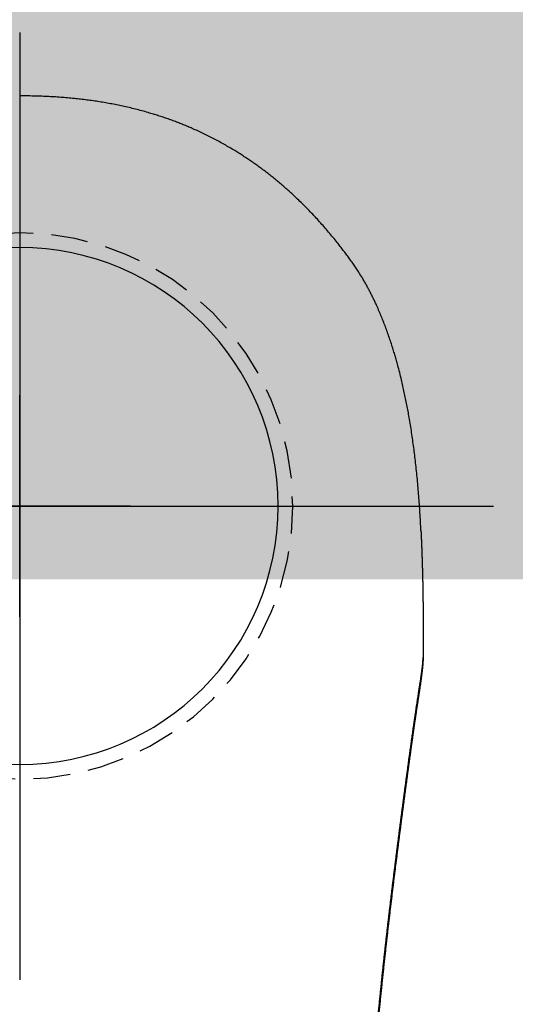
# Model space of a CAD drawing. Header units: millimetres. Extents: x 7483 to 13091, y 8111 to 13871.
# Tile 850 of 920: x 11574.88 to 11578.24, y 10658.83 to 10665.5. Entities that reach past the tile are written whole.
import ezdxf

# ---------------------------------------------------------------- set-up
doc = ezdxf.new("R2010")
doc.units = ezdxf.units.MM
doc.linetypes.add('DASHED', pattern=[19.05, 12.7, -6.35])
doc.linetypes.add('HIDDEN', pattern=[0.375, 0.25, -0.125])
doc.layers.add('daszed - 25x20', color=7, linetype='Continuous', lineweight=9, true_color=0xf7c6a0)
doc.layers.add('Wyposazenie Wew - Urzadzenia Sanitarne', color=6, linetype='Continuous')

# ---------------------------------------------------------------- blocks, each defined once
blk = doc.blocks.new('ORAS_ELECTRA')
blk.add_line((-2.7328, -1.0256), (-2.7328, -1.0252))
for points in [[(0, -0.75), (0, 0.75)], [(-0.75, 0), (0.75, 0)]]:
    blk.add_lwpolyline(points)
at = {"color": 9, "linetype": 'HIDDEN', "true_color": 0xb8b8b8}
blk.add_circle((0, 0), 1.85, dxfattribs=at)
for points, knots in [([(-2.7182, -0.1668), (-2.7172, -0.147), (-2.7152, -0.1063), (-2.7117, -0.0469), (-2.7078, 0.0115), (-2.7036, 0.0679), (-2.699, 0.1243), (-2.6939, 0.1806), (-2.6883, 0.2369), (-2.6824, 0.2915), (-2.6762, 0.3443), (-2.6697, 0.3955), (-2.6627, 0.4466), (-2.6553, 0.4977), (-2.6473, 0.5486), (-2.6392, 0.5968), (-2.6311, 0.6423), (-2.6231, 0.6849), (-2.6146, 0.7275), (-2.6057, 0.77), (-2.5963, 0.8124), (-2.5859, 0.8571), (-2.5743, 0.904), (-2.5628, 0.9477), (-2.5523, 0.9857), (-2.5429, 1.0183), (-2.5325, 1.053), (-2.5209, 1.0898), (-2.5081, 1.1286), (-2.4948, 1.1673), (-2.4808, 1.2057), (-2.4663, 1.244), (-2.4512, 1.2817), (-2.4356, 1.3189), (-2.4213, 1.3513), (-2.4083, 1.3796), (-2.3969, 1.4036), (-2.3851, 1.4276), (-2.3729, 1.4516), (-2.3603, 1.4755), (-2.3474, 1.4993), (-2.334, 1.5228), (-2.3203, 1.5462), (-2.3052, 1.571), (-2.2886, 1.5972), (-2.2703, 1.6248), (-2.2513, 1.652), (-2.2319, 1.6788), (-2.2121, 1.7055), (-2.1921, 1.732), (-2.1719, 1.7583), (-2.1487, 1.7879), (-2.1224, 1.8204), (-2.0928, 1.8559), (-2.0627, 1.891), (-2.032, 1.9257), (-2.0008, 1.9598), (-1.9695, 1.993), (-1.9381, 2.0251), (-1.9068, 2.0562), (-1.875, 2.0868), (-1.8449, 2.1148), (-1.8168, 2.1402), (-1.7907, 2.1632), (-1.7642, 2.1858), (-1.7375, 2.2081), (-1.7104, 2.2301), (-1.6829, 2.2517), (-1.6552, 2.2729), (-1.6274, 2.2936), (-1.5994, 2.3137), (-1.5714, 2.3334), (-1.5432, 2.3526), (-1.5146, 2.3715), (-1.4857, 2.39), (-1.4549, 2.4091), (-1.4219, 2.4289), (-1.3868, 2.4491), (-1.3514, 2.4687), (-1.3156, 2.4877), (-1.2794, 2.5062), (-1.2429, 2.524), (-1.206, 2.5412), (-1.1713, 2.5568), (-1.1388, 2.5707), (-1.1085, 2.5832), (-1.078, 2.5953), (-1.0466, 2.6073), (-1.0143, 2.6191), (-0.981, 2.6307), (-0.9476, 2.6418), (-0.914, 2.6524), (-0.8774, 2.6635), (-0.8377, 2.6747), (-0.7949, 2.6861), (-0.752, 2.6968), (-0.7093, 2.7066), (-0.667, 2.7156), (-0.625, 2.7239), (-0.5829, 2.7315), (-0.5406, 2.7385), (-0.4982, 2.7449), (-0.4556, 2.7507), (-0.413, 2.756), (-0.3692, 2.7607), (-0.3242, 2.765), (-0.2781, 2.7687), (-0.2319, 2.7718), (-0.1856, 2.7743), (-0.1393, 2.7762), (-0.0929, 2.7775), (-0.0464, 2.7784), (-0.0155, 2.7785), (0, 2.7785)], [0, 0, 0, 0, 0.013173, 0.026968, 0.039452, 0.051937, 0.064422, 0.076914, 0.089407, 0.101899, 0.113285, 0.124672, 0.136058, 0.147455, 0.158851, 0.170247, 0.179829, 0.189411, 0.198992, 0.208583, 0.218175, 0.227766, 0.23898, 0.250194, 0.257677, 0.26516, 0.272643, 0.281669, 0.290696, 0.299723, 0.308767, 0.317812, 0.326856, 0.335668, 0.34448, 0.350363, 0.356246, 0.362128, 0.368095, 0.374062, 0.380028, 0.386007, 0.391986, 0.397965, 0.405267, 0.412569, 0.419883, 0.427198, 0.434531, 0.441864, 0.4492, 0.456536, 0.466738, 0.476941, 0.487144, 0.497369, 0.507594, 0.517819, 0.527563, 0.537306, 0.54706, 0.556814, 0.564498, 0.572181, 0.57987, 0.587559, 0.595265, 0.602971, 0.610683, 0.618395, 0.625946, 0.633498, 0.64105, 0.648615, 0.656181, 0.663746, 0.672684, 0.681623, 0.690563, 0.699501, 0.708481, 0.717462, 0.726443, 0.735423, 0.742659, 0.749896, 0.757138, 0.764379, 0.772158, 0.779938, 0.787719, 0.795499, 0.803277, 0.813049, 0.822822, 0.832595, 0.842367, 0.851817, 0.861268, 0.870718, 0.880168, 0.889651, 0.899134, 0.908618, 0.918101, 0.928321, 0.938541, 0.948768, 0.958996, 0.969244, 0.979492, 0.989746, 1, 1, 1, 1]), ([(-2.7182, -0.1668), (-2.7182, -0.1669), (-2.7183, -0.1674), (-2.7183, -0.1684), (-2.7184, -0.1699), (-2.7185, -0.1716), (-2.7185, -0.1734), (-2.7186, -0.1751), (-2.7187, -0.1766), (-2.7188, -0.178), (-2.7188, -0.1794), (-2.7189, -0.1809), (-2.719, -0.1822), (-2.719, -0.1835), (-2.7191, -0.1849), (-2.7192, -0.1864), (-2.7192, -0.1881), (-2.7193, -0.1901), (-2.7194, -0.192), (-2.7195, -0.1939), (-2.7196, -0.1957), (-2.7197, -0.1974), (-2.7197, -0.1989), (-2.7198, -0.2003), (-2.7199, -0.2018), (-2.7199, -0.2033), (-2.72, -0.2052), (-2.7201, -0.2073), (-2.7202, -0.2095), (-2.7203, -0.2117), (-2.7204, -0.2137), (-2.7205, -0.2155), (-2.7205, -0.217), (-2.7206, -0.2184), (-2.7206, -0.2196), (-2.7207, -0.221), (-2.7208, -0.2225), (-2.7208, -0.2242), (-2.7209, -0.2262), (-2.721, -0.2284), (-2.7211, -0.2307), (-2.7212, -0.2329), (-2.7213, -0.2347), (-2.7213, -0.2361), (-2.7214, -0.2373), (-2.7214, -0.2384), (-2.7215, -0.2395), (-2.7215, -0.2406), (-2.7216, -0.2418), (-2.7216, -0.243), (-2.7217, -0.2444), (-2.7218, -0.2459), (-2.7218, -0.2476), (-2.7219, -0.2495), (-2.722, -0.2514), (-2.722, -0.2532), (-2.7221, -0.2548), (-2.7222, -0.2561), (-2.7222, -0.2574), (-2.7223, -0.2587), (-2.7223, -0.26), (-2.7224, -0.2616), (-2.7225, -0.2633), (-2.7225, -0.2653), (-2.7226, -0.2674), (-2.7227, -0.2695), (-2.7228, -0.2714), (-2.7228, -0.2731), (-2.7229, -0.2747), (-2.723, -0.2761), (-2.723, -0.2774), (-2.7231, -0.2788), (-2.7231, -0.2804), (-2.7232, -0.2821), (-2.7233, -0.2841), (-2.7233, -0.2863), (-2.7234, -0.2886), (-2.7235, -0.2908), (-2.7236, -0.2929), (-2.7237, -0.2947), (-2.7237, -0.2962), (-2.7238, -0.2976), (-2.7238, -0.299), (-2.7239, -0.3004), (-2.7239, -0.3018), (-2.724, -0.3035), (-2.724, -0.3053), (-2.7241, -0.3072), (-2.7242, -0.3091), (-2.7242, -0.311), (-2.7243, -0.3127), (-2.7244, -0.3142), (-2.7244, -0.3155), (-2.7245, -0.3167), (-2.7245, -0.3179), (-2.7245, -0.3192), (-2.7246, -0.3205), (-2.7246, -0.3219), (-2.7247, -0.3236), (-2.7248, -0.3256), (-2.7248, -0.3277), (-2.7249, -0.3299), (-2.725, -0.3321), (-2.7251, -0.3341), (-2.7251, -0.3359), (-2.7252, -0.3375), (-2.7252, -0.339), (-2.7253, -0.3405), (-2.7253, -0.3422), (-2.7254, -0.3439), (-2.7254, -0.3459), (-2.7255, -0.3481), (-2.7256, -0.3505), (-2.7257, -0.3529), (-2.7257, -0.355), (-2.7258, -0.3567), (-2.7258, -0.358), (-2.7259, -0.3593), (-2.7259, -0.3605), (-2.726, -0.3617), (-2.726, -0.363), (-2.7261, -0.3645), (-2.7261, -0.3662), (-2.7262, -0.3681), (-2.7262, -0.3702), (-2.7263, -0.3723), (-2.7264, -0.3744), (-2.7264, -0.3763), (-2.7265, -0.3782), (-2.7265, -0.3798), (-2.7266, -0.3812), (-2.7266, -0.3825), (-2.7266, -0.3838), (-2.7267, -0.385), (-2.7267, -0.3864), (-2.7268, -0.3878), (-2.7268, -0.3894), (-2.7269, -0.3912), (-2.7269, -0.3932), (-2.727, -0.3954), (-2.7271, -0.3976), (-2.7271, -0.3998), (-2.7272, -0.4018), (-2.7272, -0.4036), (-2.7273, -0.4055), (-2.7273, -0.4075), (-2.7274, -0.4097), (-2.7275, -0.4119), (-2.7275, -0.414), (-2.7276, -0.416), (-2.7276, -0.418), (-2.7277, -0.42), (-2.7277, -0.4217), (-2.7278, -0.4231), (-2.7278, -0.4243), (-2.7278, -0.4254), (-2.7279, -0.4265), (-2.7279, -0.4277), (-2.7279, -0.4289), (-2.728, -0.4302), (-2.728, -0.4316), (-2.728, -0.4331), (-2.7281, -0.435), (-2.7282, -0.437), (-2.7282, -0.4392), (-2.7283, -0.4414), (-2.7283, -0.4435), (-2.7284, -0.4454), (-2.7284, -0.447), (-2.7284, -0.4484), (-2.7285, -0.4495), (-2.7285, -0.4505), (-2.7285, -0.4514), (-2.7285, -0.4524), (-2.7286, -0.4533), (-2.7286, -0.4543), (-2.7286, -0.4554), (-2.7287, -0.4567), (-2.7287, -0.4584), (-2.7287, -0.4605), (-2.7288, -0.4627), (-2.7289, -0.4651), (-2.7289, -0.4672), (-2.729, -0.4692), (-2.729, -0.4711), (-2.729, -0.4728), (-2.7291, -0.4743), (-2.7291, -0.4758), (-2.7291, -0.4772), (-2.7292, -0.4788), (-2.7292, -0.4805), (-2.7293, -0.4824), (-2.7293, -0.4846), (-2.7294, -0.4869), (-2.7294, -0.4893), (-2.7295, -0.4916), (-2.7295, -0.4938), (-2.7296, -0.4959), (-2.7296, -0.4978), (-2.7297, -0.4996), (-2.7297, -0.5012), (-2.7297, -0.5027), (-2.7298, -0.5043), (-2.7298, -0.5061), (-2.7298, -0.508), (-2.7299, -0.5101), (-2.7299, -0.5122), (-2.73, -0.5144), (-2.73, -0.5167), (-2.7301, -0.5189), (-2.7301, -0.5212), (-2.7302, -0.5233), (-2.7302, -0.5253), (-2.7302, -0.5274), (-2.7303, -0.5294), (-2.7303, -0.5314), (-2.7304, -0.5334), (-2.7304, -0.5357), (-2.7304, -0.5381), (-2.7305, -0.5404), (-2.7305, -0.5427), (-2.7306, -0.5449), (-2.7306, -0.547), (-2.7306, -0.549), (-2.7307, -0.5509), (-2.7307, -0.5529), (-2.7308, -0.5549), (-2.7308, -0.557), (-2.7308, -0.5594), (-2.7309, -0.5622), (-2.7309, -0.565), (-2.731, -0.5677), (-2.731, -0.5702), (-2.7311, -0.5724), (-2.7311, -0.5743), (-2.7311, -0.576), (-2.7312, -0.5776), (-2.7312, -0.5792), (-2.7312, -0.5806), (-2.7312, -0.5818), (-2.7312, -0.583), (-2.7313, -0.5843), (-2.7313, -0.5859), (-2.7313, -0.5877), (-2.7313, -0.5896), (-2.7314, -0.5918), (-2.7314, -0.594), (-2.7315, -0.5963), (-2.7315, -0.5984), (-2.7315, -0.6001), (-2.7315, -0.6017), (-2.7316, -0.6031), (-2.7316, -0.6045), (-2.7316, -0.6059), (-2.7316, -0.6073), (-2.7316, -0.6088), (-2.7317, -0.6106), (-2.7317, -0.6128), (-2.7317, -0.6152), (-2.7318, -0.6178), (-2.7318, -0.6203), (-2.7318, -0.6226), (-2.7319, -0.6245), (-2.7319, -0.6261), (-2.7319, -0.6275), (-2.7319, -0.6287), (-2.7319, -0.63), (-2.732, -0.6315), (-2.732, -0.6332), (-2.732, -0.6349), (-2.732, -0.6367), (-2.732, -0.6386), (-2.7321, -0.6407), (-2.7321, -0.643), (-2.7321, -0.6455), (-2.7322, -0.648), (-2.7322, -0.6505), (-2.7322, -0.653), (-2.7323, -0.6554), (-2.7323, -0.6577), (-2.7323, -0.6597), (-2.7323, -0.6617), (-2.7323, -0.6633), (-2.7324, -0.6647), (-2.7324, -0.666), (-2.7324, -0.6674), (-2.7324, -0.6692), (-2.7324, -0.6712), (-2.7325, -0.6735), (-2.7325, -0.6759), (-2.7325, -0.6783), (-2.7325, -0.6806), (-2.7326, -0.6828), (-2.7326, -0.6846), (-2.7326, -0.6862), (-2.7326, -0.6875), (-2.7326, -0.6888), (-2.7326, -0.69), (-2.7326, -0.6914), (-2.7327, -0.693), (-2.7327, -0.6949), (-2.7327, -0.6969), (-2.7327, -0.6992), (-2.7327, -0.7018), (-2.7328, -0.7045), (-2.7328, -0.7074), (-2.7328, -0.7102), (-2.7328, -0.7129), (-2.7328, -0.7153), (-2.7329, -0.7175), (-2.7329, -0.7195), (-2.7329, -0.7213), (-2.7329, -0.723), (-2.7329, -0.7248), (-2.7329, -0.7266), (-2.7329, -0.7286), (-2.733, -0.7309), (-2.733, -0.7335), (-2.733, -0.7364), (-2.733, -0.7393), (-2.733, -0.7422), (-2.7331, -0.745), (-2.7331, -0.7475), (-2.7331, -0.7497), (-2.7331, -0.7517), (-2.7331, -0.7536), (-2.7331, -0.7554), (-2.7331, -0.7571), (-2.7331, -0.7588), (-2.7332, -0.7604), (-2.7332, -0.7621), (-2.7332, -0.7641), (-2.7332, -0.7662), (-2.7332, -0.7687), (-2.7332, -0.7715), (-2.7332, -0.7745), (-2.7332, -0.7773), (-2.7333, -0.7799), (-2.7333, -0.7822), (-2.7333, -0.7844), (-2.7333, -0.7862), (-2.7333, -0.7879), (-2.7333, -0.7895), (-2.7333, -0.7911), (-2.7333, -0.7927), (-2.7333, -0.7944), (-2.7333, -0.7964), (-2.7333, -0.7986), (-2.7333, -0.8013), (-2.7333, -0.8043), (-2.7334, -0.8076), (-2.7334, -0.8108), (-2.7334, -0.8138), (-2.7334, -0.8164), (-2.7334, -0.8187), (-2.7334, -0.8207), (-2.7334, -0.8226), (-2.7334, -0.8244), (-2.7334, -0.8262), (-2.7334, -0.8281), (-2.7334, -0.8302), (-2.7334, -0.8325), (-2.7334, -0.8351), (-2.7334, -0.8379), (-2.7334, -0.8409), (-2.7334, -0.8439), (-2.7334, -0.8468), (-2.7334, -0.8496), (-2.7334, -0.8521), (-2.7334, -0.8546), (-2.7334, -0.8572), (-2.7334, -0.8598), (-2.7334, -0.8625), (-2.7334, -0.8653), (-2.7334, -0.8684), (-2.7334, -0.8717), (-2.7334, -0.8753), (-2.7334, -0.879), (-2.7334, -0.8825), (-2.7334, -0.8858), (-2.7334, -0.8888), (-2.7334, -0.8916), (-2.7334, -0.8942), (-2.7334, -0.8966), (-2.7334, -0.8988), (-2.7334, -0.901), (-2.7334, -0.9031), (-2.7334, -0.9053), (-2.7334, -0.9078), (-2.7334, -0.9106), (-2.7334, -0.9137), (-2.7334, -0.9169), (-2.7333, -0.9203), (-2.7333, -0.9238), (-2.7333, -0.9268), (-2.7333, -0.9295), (-2.7333, -0.9315), (-2.7333, -0.9334), (-2.7333, -0.935), (-2.7333, -0.9368), (-2.7333, -0.9387), (-2.7333, -0.9407), (-2.7333, -0.9428), (-2.7333, -0.945), (-2.7333, -0.9474), (-2.7332, -0.9501), (-2.7332, -0.9539), (-2.7332, -0.9588), (-2.7332, -0.9645), (-2.7331, -0.9697), (-2.7331, -0.9742), (-2.7331, -0.9779), (-2.7331, -0.9814), (-2.7331, -0.9844), (-2.733, -0.9871), (-2.733, -0.9896), (-2.733, -0.9924), (-2.733, -0.9957), (-2.733, -0.9995), (-2.7329, -1.0038), (-2.7329, -1.0082), (-2.7329, -1.0122), (-2.7328, -1.0159), (-2.7328, -1.0193), (-2.7328, -1.0224), (-2.7328, -1.0243), (-2.7328, -1.0252)], [0, 0, 0, 0, 0.000152, 0.001738, 0.003576, 0.005666, 0.007918, 0.00995, 0.011718, 0.013224, 0.015073, 0.016792, 0.018381, 0.019883, 0.021398, 0.023208, 0.025315, 0.027713, 0.030083, 0.032236, 0.034497, 0.036532, 0.038367, 0.040001, 0.041569, 0.043442, 0.045661, 0.048226, 0.05092, 0.053547, 0.056073, 0.058129, 0.059941, 0.061508, 0.062923, 0.064514, 0.066308, 0.068307, 0.070736, 0.073389, 0.076249, 0.078895, 0.081142, 0.082711, 0.084022, 0.085305, 0.086622, 0.087973, 0.089358, 0.090788, 0.092416, 0.094242, 0.096266, 0.098439, 0.100952, 0.103103, 0.104892, 0.106433, 0.107972, 0.109489, 0.111017, 0.112811, 0.115009, 0.117311, 0.119904, 0.122388, 0.124644, 0.126679, 0.128538, 0.130228, 0.13175, 0.133343, 0.135164, 0.137275, 0.139677, 0.1423, 0.144999, 0.147776, 0.150272, 0.152407, 0.154212, 0.155774, 0.157369, 0.159006, 0.160692, 0.162616, 0.164861, 0.167089, 0.169508, 0.171747, 0.17374, 0.175484, 0.176999, 0.178446, 0.179868, 0.181329, 0.182788, 0.184495, 0.186511, 0.188837, 0.191423, 0.194109, 0.196725, 0.199178, 0.201343, 0.20322, 0.204818, 0.206658, 0.20859, 0.210615, 0.212878, 0.215501, 0.218487, 0.221519, 0.224132, 0.225888, 0.227404, 0.228872, 0.230338, 0.231826, 0.233338, 0.235075, 0.23708, 0.239351, 0.241808, 0.244292, 0.246771, 0.249173, 0.25136, 0.253272, 0.25491, 0.256375, 0.257859, 0.259367, 0.2609, 0.262551, 0.264461, 0.266631, 0.269061, 0.271515, 0.274401, 0.276915, 0.279135, 0.281384, 0.283507, 0.285739, 0.288394, 0.291471, 0.293613, 0.295927, 0.298407, 0.300749, 0.302771, 0.304473, 0.305854, 0.306991, 0.308408, 0.309834, 0.311271, 0.312717, 0.314335, 0.316156, 0.318315, 0.320809, 0.323423, 0.325999, 0.328474, 0.330699, 0.332623, 0.334245, 0.335452, 0.336602, 0.337749, 0.338892, 0.340032, 0.341168, 0.342344, 0.343812, 0.345852, 0.34831, 0.351141, 0.353866, 0.35647, 0.358824, 0.360953, 0.362985, 0.36476, 0.36644, 0.368164, 0.369931, 0.371892, 0.374145, 0.37672, 0.379603, 0.382414, 0.384977, 0.387677, 0.390132, 0.392429, 0.394572, 0.396302, 0.398103, 0.399976, 0.401971, 0.404214, 0.406663, 0.409347, 0.411955, 0.414337, 0.417242, 0.419852, 0.422308, 0.424631, 0.427032, 0.429568, 0.431702, 0.434105, 0.436783, 0.439698, 0.442463, 0.444979, 0.447674, 0.450156, 0.452488, 0.454694, 0.456947, 0.459238, 0.461684, 0.464524, 0.467778, 0.471245, 0.474425, 0.477309, 0.479887, 0.482153, 0.484091, 0.485962, 0.487835, 0.489709, 0.490801, 0.492111, 0.493684, 0.495522, 0.497624, 0.499948, 0.502219, 0.505177, 0.507911, 0.510295, 0.512314, 0.514088, 0.515695, 0.517301, 0.518908, 0.520514, 0.522268, 0.52435, 0.526855, 0.529767, 0.532845, 0.536016, 0.53857, 0.540789, 0.542671, 0.544217, 0.545506, 0.54678, 0.548781, 0.550785, 0.552842, 0.554821, 0.55703, 0.559468, 0.562132, 0.565022, 0.568099, 0.57101, 0.573675, 0.576681, 0.579354, 0.581706, 0.583881, 0.586064, 0.587479, 0.588898, 0.590496, 0.592482, 0.594855, 0.597562, 0.600409, 0.603231, 0.606004, 0.608531, 0.610685, 0.612468, 0.613931, 0.615355, 0.616779, 0.618203, 0.620197, 0.622313, 0.624701, 0.627364, 0.630321, 0.633519, 0.63696, 0.640262, 0.64334, 0.646223, 0.648774, 0.650988, 0.653006, 0.655025, 0.657009, 0.659013, 0.66131, 0.663994, 0.667097, 0.670392, 0.673855, 0.677326, 0.680484, 0.683321, 0.685883, 0.688201, 0.690295, 0.692341, 0.694388, 0.696436, 0.698119, 0.700073, 0.702308, 0.704817, 0.707451, 0.710901, 0.714438, 0.717759, 0.72074, 0.723401, 0.725836, 0.728058, 0.72988, 0.731699, 0.733519, 0.73534, 0.73725, 0.739483, 0.742053, 0.74491, 0.748646, 0.752514, 0.75627, 0.759686, 0.762766, 0.765285, 0.767546, 0.76965, 0.771754, 0.773859, 0.775944, 0.778284, 0.780953, 0.783932, 0.787179, 0.790621, 0.794136, 0.797494, 0.800688, 0.803605, 0.80617, 0.80928, 0.812308, 0.815316, 0.818495, 0.822006, 0.825794, 0.829925, 0.834183, 0.83844, 0.842028, 0.845441, 0.848651, 0.85162, 0.854326, 0.856865, 0.859258, 0.861652, 0.864136, 0.866968, 0.870163, 0.873647, 0.877387, 0.881303, 0.885215, 0.889085, 0.891812, 0.89417, 0.896169, 0.898033, 0.899843, 0.902176, 0.904456, 0.906824, 0.909292, 0.911918, 0.914947, 0.91839, 0.924927, 0.931475, 0.938007, 0.942595, 0.946774, 0.950576, 0.954148, 0.956956, 0.95978, 0.96287, 0.966308, 0.970981, 0.975853, 0.980762, 0.98567, 0.989526, 0.993381, 0.996961, 1, 1, 1, 1]), ([(-2.3674, -4.175), (-2.3684, -4.1615), (-2.3703, -4.1346), (-2.3734, -4.0945), (-2.3764, -4.0546), (-2.3795, -4.0149), (-2.3826, -3.9755), (-2.3857, -3.9364), (-2.3889, -3.8974), (-2.3921, -3.8588), (-2.3953, -3.8204), (-2.3985, -3.7822), (-2.4018, -3.7443), (-2.4051, -3.7067), (-2.4084, -3.6694), (-2.4118, -3.6324), (-2.4152, -3.5952), (-2.4186, -3.5579), (-2.4221, -3.5205), (-2.4257, -3.4835), (-2.4292, -3.4467), (-2.4328, -3.4095), (-2.4365, -3.3718), (-2.4404, -3.3337), (-2.4442, -3.2959), (-2.448, -3.2586), (-2.4519, -3.2216), (-2.4557, -3.185), (-2.4596, -3.1488), (-2.4634, -3.1129), (-2.4672, -3.0775), (-2.4711, -3.0423), (-2.4749, -3.0074), (-2.4788, -2.9727), (-2.4827, -2.9385), (-2.4865, -2.9047), (-2.4903, -2.8713), (-2.4941, -2.8384), (-2.4979, -2.8059), (-2.5017, -2.7739), (-2.5054, -2.7422), (-2.5091, -2.7109), (-2.5129, -2.6799), (-2.5166, -2.6492), (-2.5202, -2.619), (-2.5239, -2.5891), (-2.5276, -2.5583), (-2.5315, -2.5267), (-2.5356, -2.4942), (-2.5396, -2.4623), (-2.5435, -2.4309), (-2.5474, -2.4001), (-2.5512, -2.3698), (-2.555, -2.3401), (-2.5587, -2.3108), (-2.5624, -2.282), (-2.5661, -2.2536), (-2.5696, -2.2257), (-2.5732, -2.1981), (-2.5768, -2.1708), (-2.5803, -2.1438), (-2.5837, -2.1172), (-2.5871, -2.0912), (-2.5905, -2.0657), (-2.5938, -2.0407), (-2.597, -2.0162), (-2.6002, -1.9921), (-2.6033, -1.9685), (-2.6067, -1.9434), (-2.6102, -1.9168), (-2.6139, -1.889), (-2.6175, -1.8619), (-2.6209, -1.8365), (-2.6241, -1.8127), (-2.6271, -1.7904), (-2.6301, -1.7687), (-2.633, -1.7473), (-2.6358, -1.7265), (-2.6389, -1.7044), (-2.6421, -1.6812), (-2.6454, -1.657), (-2.6487, -1.6334), (-2.6518, -1.6106), (-2.6549, -1.5884), (-2.658, -1.5668), (-2.6609, -1.5458), (-2.6638, -1.5254), (-2.6667, -1.5056), (-2.6693, -1.4873), (-2.6718, -1.4702), (-2.6741, -1.4544), (-2.6764, -1.439), (-2.6786, -1.424), (-2.6808, -1.4094), (-2.6829, -1.3951), (-2.685, -1.3813), (-2.687, -1.3678), (-2.6893, -1.3524), (-2.6919, -1.3355), (-2.6947, -1.3171), (-2.6974, -1.2995), (-2.7, -1.2826), (-2.7025, -1.2663), (-2.705, -1.2507), (-2.7073, -1.2358), (-2.7095, -1.2214), (-2.7116, -1.2076), (-2.7136, -1.1944), (-2.7155, -1.1818), (-2.7174, -1.1696), (-2.7191, -1.158), (-2.7207, -1.1467), (-2.7223, -1.1358), (-2.7237, -1.1252), (-2.7251, -1.1151), (-2.7263, -1.1055), (-2.7274, -1.0962), (-2.7285, -1.0873), (-2.7294, -1.0788), (-2.7302, -1.0705), (-2.731, -1.0623), (-2.7316, -1.0542), (-2.7322, -1.0452), (-2.7326, -1.0356), (-2.7327, -1.0289), (-2.7328, -1.0256)], [0, 0, 0, 0, 0.005042, 0.010085, 0.015128, 0.020171, 0.025213, 0.030256, 0.035299, 0.040342, 0.045385, 0.050427, 0.055469, 0.060512, 0.065555, 0.070598, 0.075641, 0.080861, 0.086082, 0.091303, 0.096524, 0.101745, 0.107324, 0.112903, 0.118483, 0.124063, 0.129642, 0.135243, 0.140845, 0.146447, 0.152049, 0.15765, 0.163343, 0.169037, 0.174731, 0.180424, 0.186117, 0.19181, 0.197503, 0.203197, 0.20889, 0.214583, 0.220354, 0.226126, 0.231897, 0.237669, 0.24344, 0.250034, 0.256627, 0.263221, 0.269814, 0.276407, 0.283, 0.289593, 0.296186, 0.302832, 0.309478, 0.316124, 0.322769, 0.32959, 0.336411, 0.343232, 0.350054, 0.356874, 0.363694, 0.370515, 0.377336, 0.384156, 0.390977, 0.399572, 0.408167, 0.416763, 0.425358, 0.432951, 0.440545, 0.448138, 0.455736, 0.463333, 0.470931, 0.480459, 0.489988, 0.499517, 0.509046, 0.518575, 0.528119, 0.537663, 0.547208, 0.556752, 0.566296, 0.57459, 0.582884, 0.591178, 0.599474, 0.60777, 0.616066, 0.624348, 0.63263, 0.640912, 0.653338, 0.665764, 0.678196, 0.690629, 0.703064, 0.715499, 0.727922, 0.740344, 0.752769, 0.765193, 0.777621, 0.79005, 0.802479, 0.814908, 0.827734, 0.84056, 0.853387, 0.866213, 0.879042, 0.891871, 0.904701, 0.917531, 0.931434, 0.945337, 0.95924, 0.980096, 1, 1, 1, 1]), ([(-2.7328, -1.0258), (-2.7328, -1.0261), (-2.7328, -1.0297), (-2.7326, -1.0368), (-2.7322, -1.0473), (-2.7317, -1.0582), (-2.731, -1.0693), (-2.7302, -1.0799), (-2.7293, -1.0899), (-2.7284, -1.0992), (-2.7274, -1.1084), (-2.7264, -1.1174), (-2.7254, -1.1265), (-2.7243, -1.1354), (-2.7231, -1.1445), (-2.722, -1.1532), (-2.7208, -1.1619), (-2.7197, -1.1704), (-2.7185, -1.1788), (-2.7173, -1.1872), (-2.7161, -1.1955), (-2.7149, -1.2038), (-2.7137, -1.2122), (-2.7124, -1.2205), (-2.7112, -1.2289), (-2.7099, -1.2372), (-2.7087, -1.2456), (-2.7074, -1.2541), (-2.7061, -1.2626), (-2.7048, -1.2711), (-2.7035, -1.2797), (-2.7022, -1.2883), (-2.7009, -1.297), (-2.6995, -1.3058), (-2.6982, -1.3147), (-2.6968, -1.3236), (-2.6955, -1.3327), (-2.6941, -1.3418), (-2.6927, -1.351), (-2.6913, -1.3602), (-2.6899, -1.3695), (-2.6885, -1.3789), (-2.687, -1.3884), (-2.6856, -1.3979), (-2.6842, -1.4075), (-2.6827, -1.4173), (-2.6813, -1.4271), (-2.6798, -1.4369), (-2.6783, -1.4469), (-2.6768, -1.457), (-2.6754, -1.4672), (-2.6739, -1.4774), (-2.6723, -1.4878), (-2.6708, -1.4983), (-2.6693, -1.5088), (-2.6678, -1.5193), (-2.6663, -1.5299), (-2.6648, -1.5405), (-2.6632, -1.5513), (-2.6617, -1.5621), (-2.6601, -1.5731), (-2.6586, -1.5841), (-2.657, -1.5952), (-2.6555, -1.6064), (-2.6539, -1.6177), (-2.6523, -1.6291), (-2.6507, -1.6406), (-2.6491, -1.6522), (-2.6475, -1.6639), (-2.6458, -1.6756), (-2.6442, -1.6875), (-2.6425, -1.6995), (-2.6409, -1.7116), (-2.6392, -1.7238), (-2.6375, -1.7361), (-2.6359, -1.7484), (-2.6342, -1.7608), (-2.6325, -1.7734), (-2.6308, -1.7859), (-2.6291, -1.7986), (-2.6273, -1.8114), (-2.6256, -1.8243), (-2.6239, -1.8372), (-2.6221, -1.8503), (-2.6203, -1.8634), (-2.6186, -1.8765), (-2.6168, -1.8898), (-2.615, -1.9031), (-2.6132, -1.9165), (-2.6115, -1.93), (-2.6097, -1.9436), (-2.6078, -1.9572), (-2.606, -1.971), (-2.6042, -1.9848), (-2.6024, -1.9987), (-2.6005, -2.0127), (-2.5987, -2.0267), (-2.5968, -2.0408), (-2.5949, -2.055), (-2.593, -2.0695), (-2.5911, -2.084), (-2.5892, -2.0986), (-2.5873, -2.1133), (-2.5854, -2.128), (-2.5835, -2.1427), (-2.5815, -2.1576), (-2.5796, -2.1725), (-2.5777, -2.1875), (-2.5757, -2.2025), (-2.5738, -2.2176), (-2.5718, -2.2328), (-2.5698, -2.2481), (-2.5679, -2.2635), (-2.5659, -2.2789), (-2.5639, -2.2944), (-2.5619, -2.31), (-2.5599, -2.3256), (-2.5579, -2.3414), (-2.5559, -2.3572), (-2.5539, -2.3731), (-2.5519, -2.3891), (-2.5498, -2.4052), (-2.5478, -2.4214), (-2.5458, -2.4377), (-2.5437, -2.4541), (-2.5416, -2.4706), (-2.5396, -2.487), (-2.5375, -2.5036), (-2.5355, -2.5202), (-2.5334, -2.5369), (-2.5313, -2.5537), (-2.5293, -2.5705), (-2.5272, -2.5874), (-2.5251, -2.6044), (-2.5231, -2.6214), (-2.521, -2.6386), (-2.5189, -2.6558), (-2.5168, -2.6731), (-2.5147, -2.6905), (-2.5127, -2.7079), (-2.5106, -2.7254), (-2.5085, -2.743), (-2.5064, -2.7607), (-2.5043, -2.7784), (-2.5022, -2.7963), (-2.5001, -2.8142), (-2.498, -2.8322), (-2.4959, -2.8502), (-2.4938, -2.8684), (-2.4917, -2.8866), (-2.4896, -2.9049), (-2.4876, -2.9233), (-2.4855, -2.9417), (-2.4834, -2.9603), (-2.4813, -2.9789), (-2.4792, -2.9976), (-2.4771, -3.0164), (-2.475, -3.0352), (-2.4729, -3.0542), (-2.4709, -3.0733), (-2.4688, -3.0924), (-2.4667, -3.1116), (-2.4646, -3.1309), (-2.4625, -3.1502), (-2.4605, -3.1697), (-2.4584, -3.1892), (-2.4564, -3.2088), (-2.4543, -3.2285), (-2.4522, -3.2482), (-2.4502, -3.2681), (-2.4482, -3.288), (-2.4461, -3.308), (-2.4441, -3.3281), (-2.442, -3.3483), (-2.44, -3.3686), (-2.438, -3.3889), (-2.436, -3.4094), (-2.434, -3.4299), (-2.432, -3.4505), (-2.43, -3.4713), (-2.428, -3.4921), (-2.426, -3.513), (-2.424, -3.534), (-2.422, -3.555), (-2.4201, -3.5762), (-2.4181, -3.5975), (-2.4161, -3.6189), (-2.4142, -3.6403), (-2.4122, -3.6619), (-2.4103, -3.6835), (-2.4084, -3.7052), (-2.4065, -3.727), (-2.4045, -3.7489), (-2.4026, -3.771), (-2.4007, -3.7931), (-2.3988, -3.8154), (-2.3969, -3.8377), (-2.3951, -3.8601), (-2.3932, -3.8826), (-2.3914, -3.9051), (-2.3895, -3.9277), (-2.3877, -3.9505), (-2.3858, -3.9734), (-2.384, -3.9965), (-2.3822, -4.0197), (-2.3804, -4.043), (-2.3786, -4.0664), (-2.3768, -4.0893), (-2.3752, -4.1111), (-2.3736, -4.1326), (-2.3721, -4.1524), (-2.3707, -4.171), (-2.3699, -4.1828), (-2.3694, -4.1888), (-2.3694, -4.1893)], [0, 0, 0, 0, 0.000897, 0.014392, 0.028259, 0.042658, 0.057335, 0.071796, 0.084135, 0.095797, 0.106851, 0.118564, 0.128903, 0.139852, 0.150279, 0.16025, 0.169835, 0.179089, 0.188056, 0.196771, 0.205262, 0.213555, 0.22166, 0.22964, 0.237452, 0.24511, 0.252628, 0.260016, 0.267284, 0.274441, 0.281494, 0.28845, 0.295315, 0.302095, 0.308794, 0.315416, 0.32203, 0.328524, 0.334936, 0.341269, 0.347528, 0.353717, 0.35984, 0.365899, 0.371898, 0.377839, 0.383725, 0.389558, 0.39534, 0.401075, 0.406762, 0.412405, 0.418004, 0.423618, 0.429062, 0.434454, 0.439796, 0.445092, 0.450342, 0.455549, 0.460714, 0.465839, 0.470925, 0.475973, 0.480986, 0.485964, 0.490908, 0.49582, 0.500701, 0.505551, 0.510372, 0.515165, 0.519931, 0.524654, 0.529349, 0.534008, 0.538633, 0.543224, 0.547784, 0.552312, 0.556812, 0.561283, 0.565726, 0.570144, 0.574534, 0.578879, 0.58319, 0.587475, 0.591733, 0.595965, 0.60017, 0.60435, 0.608503, 0.612631, 0.616733, 0.620811, 0.624863, 0.628816, 0.632873, 0.6369, 0.640897, 0.644865, 0.648806, 0.652719, 0.656607, 0.660469, 0.664307, 0.668122, 0.671913, 0.675683, 0.679431, 0.683158, 0.686865, 0.690552, 0.694221, 0.697871, 0.701504, 0.70512, 0.708719, 0.712302, 0.715869, 0.719422, 0.72296, 0.726484, 0.730023, 0.733512, 0.736982, 0.740435, 0.743872, 0.747294, 0.7507, 0.754091, 0.75746, 0.760819, 0.764168, 0.767504, 0.770826, 0.774132, 0.777422, 0.780694, 0.783961, 0.787221, 0.790468, 0.793703, 0.796926, 0.800138, 0.803338, 0.806527, 0.809706, 0.812875, 0.816033, 0.819181, 0.82232, 0.82545, 0.828571, 0.831684, 0.83479, 0.837892, 0.840985, 0.84407, 0.847147, 0.850216, 0.853277, 0.856332, 0.859379, 0.862419, 0.865453, 0.868481, 0.871504, 0.87452, 0.877531, 0.880538, 0.883539, 0.886536, 0.889529, 0.892518, 0.895503, 0.898484, 0.901463, 0.904439, 0.907412, 0.910382, 0.913351, 0.916318, 0.919283, 0.922247, 0.92521, 0.928172, 0.931133, 0.934095, 0.937043, 0.939995, 0.942952, 0.945913, 0.948876, 0.95184, 0.954801, 0.957758, 0.960716, 0.963662, 0.966616, 0.969577, 0.972545, 0.975521, 0.978504, 0.981496, 0.984497, 0.98746, 0.990212, 0.992827, 0.995596, 0.997715, 0.99984, 1, 1, 1, 1])]:
    blk.add_open_spline(points, degree=3, knots=knots)
blk = doc.blocks.new('ROCA DAMA_60x32')
for p, q in [((0.0004, -2.2933), (0.0004, -8.7113)), ((3.2094, -5.5023), (-3.2086, -5.5023))]:
    blk.add_line(p, q)
blk.add_circle((0.0004, -5.5023), 1.7507)
blk.add_blockref('ORAS_ELECTRA', (0.0004, -5.5023))

msp = doc.modelspace()

# ---------------------------------------------------------------- linework, layer by layer
at = {"layer": 'daszed - 25x20', "linetype": 'DASHED', "const_width": 6}
msp.add_lwpolyline([(11513.7574, 10612.5681), (11513.7574, 10664.7122), (11701.7604, 10664.7122), (11701.7604, 10559.0533), (11611.7604, 10559.0533), (11611.7604, 10440.4116), (11607.7574, 10440.4116)], dxfattribs=at)

# ---------------------------------------------------------------- block references
at = {"layer": 'Wyposazenie Wew - Urzadzenia Sanitarne', "xscale": -1}
msp.add_blockref('ROCA DAMA_60x32', (11574.8795, 10667.712), dxfattribs=at)

doc.saveas('drawing.dxf')
